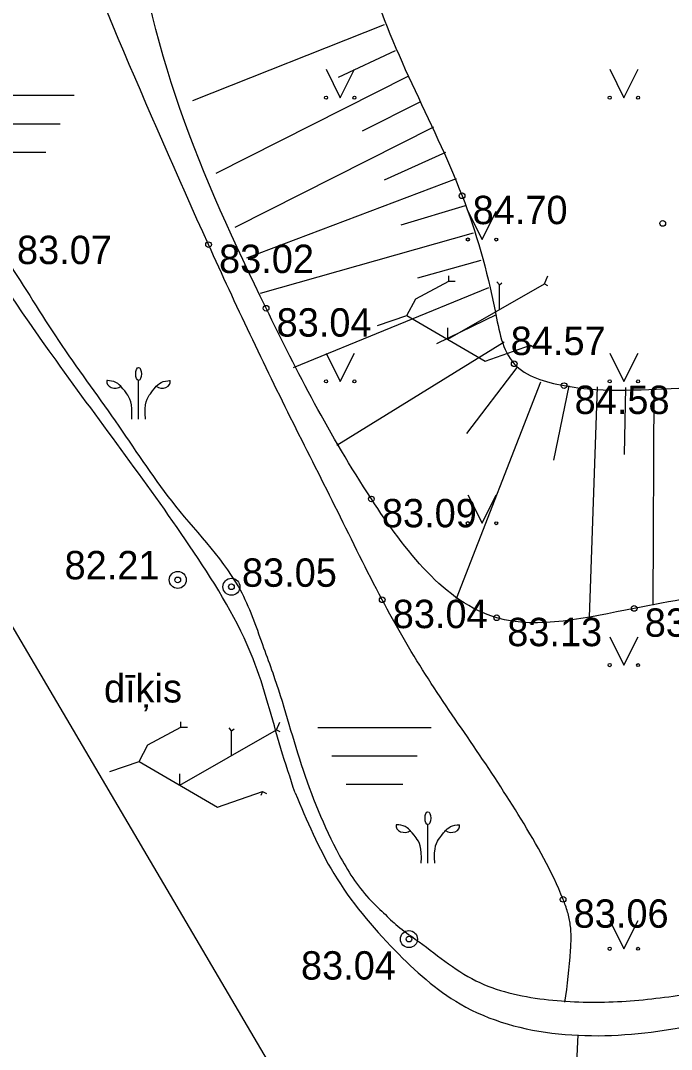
# Model space of a CAD drawing. Extents: x 576692 to 577659, y 273254 to 273799.
# Drawn here: x 576834.37 to 576845.84, y 273613.23 to 273631.36 of the extents above; entities that cross this region are included whole.
import ezdxf

# ---------------------------------------------------------------- set-up
doc = ezdxf.new("R2010")
doc.units = 0
for name, color, linetype in [('BUVE_BALK_####_####_#', 7, 'Continuous'), ('BUVE_EKAS_ADRS_TKST_#', 7, 'Continuous'), ('CELI_TAKA_####_####_#', 7, 'Continuous'), ('ELEK_STUT_####_####_#', 7, 'Continuous'), ('GAZE_ELEM_####_####_#', 7, 'Continuous'), ('GAZE_VADP_ZSPD_TKST_#', 7, 'Continuous'), ('GEOD_SITP_####_TKST_#', 7, 'Continuous'), ('HIDT_REZV_####_TKST_#', 7, 'Continuous'), ('LKAN_ELEM_PAST_TKST_#', 7, 'Continuous'), ('LKAN_VADP_PAST_####_I', 7, 'Continuous'), ('NORB_ZOGS_ZSTP_####_#', 7, 'Continuous'), ('RELJ_ELEM_####_####_#', 7, 'Continuous'), ('SAKT_ELEM_####_####_#', 7, 'Continuous')]:
    doc.layers.add(name, color=color, linetype=linetype)

msp = doc.modelspace()

# ---------------------------------------------------------------- linework, layer by layer
at = {"layer": 'BUVE_BALK_####_####_#'}
msp.add_spline([(576843.962, 273614.058), (576844.061, 273614.968), (576844.056, 273615.422), (576844.009, 273615.647), (576843.929, 273615.871), (576843.188, 273617.285), (576842.349, 273618.576), (576841.503, 273619.835), (576840.74, 273621.151), (576839.956, 273622.704), (576839.175, 273624.261), (576838.411, 273625.828), (576837.679, 273627.41), (576834.606, 273634.723), (576833.948, 273636.492), (576833.335, 273638.276), (576832.73, 273640.065), (576832.099, 273641.846), (576831.495, 273643.442), (576830.844, 273645.017), (576830.108, 273646.557), (576829.696, 273647.31), (576829.249, 273648.05), (576827.918, 273649.735), (576826.421, 273651.267), (576825.74, 273651.93), (576825.034, 273652.567), (576823.591, 273653.806), (576822.167, 273655.062), (576821.487, 273655.721), (576821.159, 273656.063), (576820.84, 273656.414), (576819.349, 273658.497), (576818.708, 273659.617), (576814.946, 273663.491)], degree=3, dxfattribs=at)
at = {"layer": 'BUVE_EKAS_ADRS_TKST_#'}
for p, q in [((576841.333, 273626.457), (576841.914, 273626.768)), ((576841.914, 273626.768), (576841.914, 273626.859)), ((576841.914, 273626.768), (576842.028, 273626.768)), ((576842.807, 273626.702), (576842.762, 273626.757)), ((576842.807, 273626.702), (576842.85, 273626.738)), ((576843.601, 273626.722), (576843.659, 273626.858)), ((576841.895, 273625.745), (576843.601, 273626.722)), ((576842.807, 273626.267), (576842.807, 273626.702)), ((576843.601, 273626.722), (576843.656, 273626.689)), ((576841.177, 273626.164), (576841.333, 273626.457)), ((576840.659, 273625.985), (576841.177, 273626.164)), ((576841.177, 273626.164), (576842.557, 273625.358)), ((576841.895, 273625.745), (576841.895, 273625.945)), ((576842.557, 273625.358), (576843.355, 273625.636)), ((576843.355, 273625.636), (576843.324, 273625.563)), ((576843.355, 273625.636), (576843.423, 273625.596)), ((576837.192, 273618.906), (576837.192, 273618.997)), ((576838.879, 273618.86), (576838.937, 273618.996)), ((576836.611, 273618.595), (576837.192, 273618.906)), ((576837.173, 273617.883), (576838.879, 273618.86)), ((576837.192, 273618.906), (576837.306, 273618.906)), ((576838.085, 273618.84), (576838.04, 273618.895)), ((576838.085, 273618.84), (576838.128, 273618.876)), ((576838.085, 273618.405), (576838.085, 273618.84)), ((576838.879, 273618.86), (576838.934, 273618.827)), ((576836.455, 273618.302), (576836.611, 273618.595)), ((576835.937, 273618.123), (576836.455, 273618.302)), ((576836.455, 273618.302), (576837.835, 273617.496)), ((576837.173, 273617.883), (576837.173, 273618.083)), ((576837.835, 273617.496), (576838.633, 273617.774)), ((576838.633, 273617.774), (576838.602, 273617.701)), ((576838.633, 273617.774), (576838.701, 273617.734))]:
    msp.add_line(p, q, dxfattribs=at)
for centre in [(576837.136, 273621.501), (576838.082, 273621.38), (576841.212, 273615.171)]:
    msp.add_circle(centre, 0.15, dxfattribs=at)
at = {"layer": 'CELI_TAKA_####_####_#'}
msp.add_lwpolyline([(576848.447, 273595.284), (576850.413, 273611.975), (576839.74, 273611.3), (576799.298, 273680.086), (576786.491, 273690.257), (576780.2, 273683.233), (576786.155, 273661.79), (576765.1, 273656.565), (576764.662, 273653.384), (576732.149, 273649.138), (576726.076, 273650.997), (576719.157, 273649.712), (576724.595, 273660.398), (576733.342, 273685.822), (576746.079, 273731.492)], dxfattribs=at)
at = {"layer": 'ELEK_STUT_####_####_#'}
msp.add_line((576844.169, 273612.986), (576844.196, 273613.485), dxfattribs=at)
for points in [[(576839.206, 273617.748), (576838.954, 273618.53), (576838.466, 273620.108), (576837.419, 273621.993), (576834.991, 273625.372), (576831.446, 273630.887), (576829.576, 273634.322), (576828.976, 273635.746), (576828.683, 273637.604), (576828.501, 273639.363), (576828.627, 273640.396), (576829.073, 273641.918), (576829.101, 273643.733), (576828.752, 273645.088), (576827.775, 273647.015), (576825.738, 273649.681), (576823.742, 273651.818), (576819.346, 273656.258), (576817.713, 273658.003), (576816.415, 273660.517), (576814.84, 273663.385), (576813.875, 273664.231), (576812.937, 273664.984)], [(576839.206, 273617.748), (576839.889, 273616.324), (576840.967, 273614.97), (576842.115, 273614.027), (576845.712, 273613.564), (576848.693, 273614.387), (576849.687, 273614.97), (576850.27, 273615.772), (576850.861, 273615.848), (576851.061, 273616.134), (576851.166, 273616.678), (576851.261, 273617.269), (576851.442, 273617.517), (576851.576, 273617.46), (576851.528, 273616.897), (576851.48, 273616.382), (576851.824, 273615.715), (576852.482, 273615.018), (576852.977, 273613.95), (576853.311, 273612.958), (576853.711, 273612.099), (576854.341, 273611.165), (576854.989, 273610.478), (576855.018, 273609.867), (576854.55, 273608.99), (576853.406, 273607.616), (576853.015, 273606.548), (576852.459, 273603.438)]]:
    msp.add_spline(points, degree=3, dxfattribs=at)
at = {"layer": 'GAZE_ELEM_####_####_#'}
for p, q in [((576840.772, 273631.283), (576837.394, 273629.945)), ((576840.971, 273630.824), (576839.962, 273630.358)), ((576841.192, 273630.376), (576837.81, 273628.664)), ((576841.417, 273629.929), (576840.384, 273629.407)), ((576841.643, 273629.483), (576838.144, 273627.713)), ((576841.857, 273629.031), (576840.777, 273628.545)), ((576842.046, 273628.569), (576838.346, 273627.171)), ((576842.202, 273628.094), (576841.07, 273627.753)), ((576842.342, 273627.614), (576838.588, 273626.549)), ((576842.477, 273627.132), (576841.365, 273626.822)), ((576842.612, 273626.651), (576839.169, 273625.241)), ((576842.751, 273626.17), (576841.7, 273625.663)), ((576842.887, 273625.69), (576839.94, 273623.868)), ((576843.114, 273625.246), (576842.226, 273624.08)), ((576843.533, 273624.988), (576842.045, 273621.169)), ((576844.027, 273624.921), (576843.762, 273623.611)), ((576844.527, 273624.903), (576844.39, 273620.847)), ((576845.027, 273624.89), (576845.004, 273623.71)), ((576845.527, 273624.885), (576845.511, 273621.058))]:
    msp.add_line(p, q, dxfattribs=at)
msp.add_spline([(576832.752, 273667.765), (576832.509, 273663.16), (576832.58, 273657.617), (576832.99, 273656.888), (576834.178, 273656.214), (576834.728, 273652.581), (576835.768, 273647.802), (576835.442, 273646.054), (576836.91, 273644.618), (576839.764, 273638.662), (576839.933, 273637.528), (576840.475, 273632.274), (576842.148, 273628.271), (576842.73, 273626.244), (576843.067, 273625.31), (576843.946, 273624.925), (576846.1, 273624.888), (576850.915, 273625.009), (576852.538, 273625.231), (576854.761, 273624.575), (576855.668, 273623.408), (576855.354, 273621.987), (576854.583, 273621.023), (576855.053, 273620.278), (576855.05, 273620.08), (576854.604, 273618.921), (576854.165, 273617.889), (576853.774, 273617.488), (576853.674, 273617.252), (576853.77, 273616.967), (576854.827, 273616.356), (576854.95, 273616.221), (576855.722, 273614.848), (576857.549, 273612.349), (576858.206, 273610.078), (576857.63, 273607.292), (576856.966, 273605.786), (576854.948, 273601.016)], degree=3, dxfattribs=at)
at = {"layer": 'GEOD_SITP_####_TKST_#'}
msp.add_spline([(576836.737, 273653.507), (576837.199, 273653.071), (576838.168, 273651.964), (576839.276, 273650.389), (576839.675, 273649.775), (576840.068, 273649.157), (576840.874, 273647.935), (576842.937, 273645.043), (576843.644, 273644.077), (576844.358, 273643.116), (576845.071, 273642.154), (576845.776, 273641.185), (576846.532, 273639.939), (576848.959, 273635.068), (576849.467, 273633.911), (576849.494, 273633.87), (576849.54, 273633.844), (576849.669, 273633.76), (576849.716, 273633.696), (576849.75, 273633.628), (576849.789, 273633.484), (576849.818, 273633.184), (576849.885, 273632.56), (576849.923, 273631.934), (576849.964, 273631.308), (576850.042, 273630.684), (576850.228, 273630.011), (576850.401, 273629.706), (576850.514, 273629.568), (576850.649, 273629.442), (576850.839, 273629.33), (576851.04, 273629.256), (576851.437, 273629.127), (576852.241, 273628.927), (576852.405, 273628.885), (576852.774, 273628.757), (576853.14, 273628.623), (576853.871, 273628.35), (576855.336, 273627.811), (576856.838, 273627.284), (576857.811, 273626.95), (576859.757, 273626.119), (576860.71, 273625.654), (576861.662, 273625.19), (576862.208, 273624.916), (576862.747, 273624.63), (576863.288, 273624.343), (576863.84, 273624.071), (576864.734, 273623.812), (576865.684, 273623.739), (576866.647, 273623.686), (576867.118, 273623.618), (576867.35, 273623.56), (576867.582, 273623.491), (576867.793, 273623.35), (576869.286, 273620.101), (576869.949, 273618.673), (576870.065, 273618.383)], degree=3, dxfattribs=at)
at = {"layer": 'LKAN_ELEM_PAST_TKST_#'}
for p, q in [((576839.75, 273630.5), (576840, 273630)), ((576840, 273630), (576840.25, 273630.5)), ((576844.75, 273630.5), (576845, 273630)), ((576845, 273630), (576845.25, 273630.5)), ((576833.311, 273630.042), (576835.311, 273630.042)), ((576833.561, 273629.542), (576835.061, 273629.542)), ((576833.811, 273629.042), (576834.811, 273629.042)), ((576842.25, 273628), (576842.5, 273627.5)), ((576842.5, 273627.5), (576842.75, 273628)), ((576839.75, 273625.5), (576840, 273625)), ((576840, 273625), (576840.25, 273625.5)), ((576844.75, 273625.5), (576845, 273625)), ((576845, 273625), (576845.25, 273625.5)), ((576836.446, 273624.336), (576836.446, 273625.017)), ((576842.25, 273623), (576842.5, 273622.5)), ((576842.5, 273622.5), (576842.75, 273623)), ((576844.75, 273620.5), (576845, 273620)), ((576845, 273620), (576845.25, 273620.5)), ((576839.604, 273618.901), (576841.604, 273618.901)), ((576839.854, 273618.401), (576841.354, 273618.401)), ((576840.104, 273617.901), (576841.104, 273617.901)), ((576841.546, 273616.507), (576841.546, 273617.187)), ((576844.75, 273615.5), (576845, 273615)), ((576845, 273615), (576845.25, 273615.5))]:
    msp.add_line(p, q, dxfattribs=at)
for centre, radius in [((576839.75, 273630), 0.028), ((576840.25, 273630), 0.0263), ((576844.75, 273630), 0.028), ((576845.25, 273630), 0.0263), ((576842.25, 273627.5), 0.028), ((576842.75, 273627.5), 0.0263), ((576839.75, 273625), 0.028), ((576840.25, 273625), 0.0263), ((576844.75, 273625), 0.028), ((576845.25, 273625), 0.0263), ((576842.25, 273622.5), 0.028), ((576842.75, 273622.5), 0.0263), ((576844.75, 273620), 0.028), ((576845.25, 273620), 0.0263), ((576844.75, 273615), 0.028), ((576845.25, 273615), 0.0263)]:
    msp.add_circle(centre, radius, dxfattribs=at)
for centre in [(576836.446, 273625.131), (576841.546, 273617.302)]:
    msp.add_ellipse(centre, major_axis=(0, 0.114), ratio=0.447069, dxfattribs=at)
for centre, major_axis, start_param, end_param in [((576836.032, 273624.994), (-0.147, 0), 6.117242, 8.627806), ((576836.86, 273624.994), (0.147, 0), 3.938565, 6.449128), ((576841.131, 273617.164), (-0.147, 0), 6.117242, 8.627806), ((576841.96, 273617.164), (0.147, 0), 3.938565, 6.449128)]:
    msp.add_ellipse(centre, major_axis=major_axis, ratio=0.769466, start_param=start_param, end_param=end_param, dxfattribs=at)
for points in [[(576836.134, 273624.913), (576836.097, 273624.954), (576836.029, 273625.009), (576835.891, 273625.016), (576835.887, 273625.013)], [(576836.757, 273624.913), (576836.794, 273624.954), (576836.862, 273625.009), (576837.001, 273625.016), (576837.005, 273625.013)], [(576836.325, 273624.336), (576836.348, 273624.624), (576836.232, 273624.801), (576836.142, 273624.904), (576836.134, 273624.913)], [(576836.567, 273624.336), (576836.544, 273624.624), (576836.66, 273624.801), (576836.75, 273624.904), (576836.757, 273624.913)], [(576841.234, 273617.083), (576841.197, 273617.124), (576841.129, 273617.179), (576840.991, 273617.187), (576840.986, 273617.183)], [(576841.857, 273617.083), (576841.894, 273617.124), (576841.962, 273617.179), (576842.101, 273617.187), (576842.105, 273617.183)], [(576841.425, 273616.507), (576841.448, 273616.795), (576841.332, 273616.972), (576841.242, 273617.075), (576841.234, 273617.083)], [(576841.667, 273616.507), (576841.644, 273616.795), (576841.76, 273616.972), (576841.85, 273617.075), (576841.857, 273617.083)]]:
    msp.add_open_spline(points, degree=3, dxfattribs=at)
at = {"layer": 'LKAN_VADP_PAST_####_I'}
for points in [[(576812.842, 273665.824), (576812.811, 273665.743), (576812.814, 273665.69), (576812.851, 273665.627), (576812.986, 273665.49), (576814.774, 273663.674), (576815.389, 273662.702), (576815.866, 273661.966), (576816.7, 273660.402), (576817.524, 273658.924), (576817.855, 273658.352), (576818.596, 273657.416), (576819.8, 273656.007), (576821.141, 273654.684), (576822.497, 273653.371), (576823.874, 273652.107), (576824.573, 273651.255), (576825.95, 273649.694), (576826.971, 273648.461), (576827.47, 273647.902), (576827.903, 273647.372), (576828.575, 273646.001), (576828.884, 273644.971), (576829.158, 273643.944), (576829.304, 273643.361), (576829.471, 273642.524), (576829.32, 273641.873), (576829.119, 273641.091), (576828.921, 273640.069), (576828.875, 273639.626), (576828.835, 273639.304), (576828.849, 273638.281), (576829.046, 273636.949), (576829.801, 273634.584), (576830.167, 273633.657), (576830.692, 273632.653), (576831.781, 273630.74), (576832.922, 273628.899), (576834.187, 273627.04), (576835.095, 273625.631), (576836.095, 273624.213), (576837.098, 273622.801), (576838.263, 273621.273), (576838.65, 273620.304), (576838.81, 273619.863), (576839.313, 273618.25), (576839.984, 273616.65), (576840.504, 273615.889), (576840.765, 273615.631), (576841.015, 273615.399), (576841.324, 273615.171), (576842.389, 273614.438), (576843.595, 273614.11), (576844.811, 273614.066), (576846.015, 273614.188), (576847.455, 273614.453), (576848.892, 273614.904), (576849.184, 273615.13)], [(576835.08, 273524.732), (576835.565, 273525.331), (576835.899, 273525.691), (576836.182, 273525.922), (576836.697, 273526.287), (576837.155, 273526.713), (576837.431, 273527.117), (576837.552, 273527.533), (576837.586, 273527.882), (576837.546, 273528.26), (576837.58, 273528.832), (576837.914, 273529.4), (576838.818, 273530.936), (576840.37, 273534.29), (576841.226, 273536.313), (576843.234, 273540.596), (576845.228, 273545.145), (576847.347, 273549.287), (576848.441, 273551.415), (576849.511, 273553.764), (576850.461, 273555.635), (576851.331, 273557.747), (576852.143, 273559.881), (576852.922, 273562.023), (576853.11, 273562.836), (576853.177, 273563.681), (576853.187, 273564.699), (576853.244, 273565.26), (576853.618, 273565.884), (576854.109, 273566.366), (576854.516, 273566.855), (576854.814, 273567.456), (576854.89, 273568.375), (576855.567, 273575.201), (576855.677, 273576.074), (576855.787, 273576.781), (576855.86, 273577.3), (576855.946, 273578.276), (576855.805, 273578.856), (576855.449, 273579.483), (576855.049, 273580.113), (576854.793, 273580.901), (576854.708, 273581.412), (576854.663, 273581.99), (576854.655, 273582.742), (576854.539, 273583.533), (576854.19, 273584.72), (576853.901, 273586.393), (576853.792, 273586.803), (576853.701, 273587.162), (576853.716, 273587.278), (576853.754, 273587.393), (576853.994, 273587.609), (576854.323, 273587.707), (576855.548, 273587.944), (576856.825, 273588.054), (576856.837, 273588.398), (576856.091, 273588.478), (576855.172, 273588.484), (576854.605, 273588.397), (576853.846, 273588.306), (576853.427, 273588.398), (576853.385, 273588.603), (576853.429, 273589.465), (576853.518, 273590.327), (576853.604, 273591.189), (576853.568, 273592.189), (576853.297, 273593.595), (576853.086, 273593.989), (576852.576, 273594.449), (576852.159, 273594.771), (576851.894, 273595.184), (576851.785, 273596.323), (576851.789, 273597.359), (576851.805, 273598.234), (576851.957, 273600.453), (576853.017, 273604.414), (576853.411, 273606.075), (576853.854, 273607.267), (576854.162, 273607.705), (576854.645, 273608.227), (576855.009, 273608.628), (576855.411, 273609.701), (576855.403, 273610.6), (576855.092, 273611.095), (576854.646, 273611.543), (576854.18, 273611.989), (576853.805, 273612.473), (576853.513, 273613.117), (576853.268, 273613.805), (576852.993, 273614.48), (576852.61, 273615.087), (576852.115, 273615.793), (576851.84, 273615.988), (576851.648, 273616.135), (576851.565, 273616.382), (576851.61, 273616.975)]]:
    msp.add_spline(points, degree=3, dxfattribs=at)
at = {"layer": 'RELJ_ELEM_####_####_#'}
for centre in [(576842.148, 273628.271), (576845.685, 273627.784), (576837.679, 273627.41), (576838.693, 273626.289), (576843.067, 273625.31), (576843.946, 273624.925), (576840.549, 273622.928), (576837.136, 273621.501), (576838.082, 273621.38), (576840.74, 273621.151), (576845.182, 273620.999), (576842.758, 273620.833), (576843.929, 273615.871), (576841.212, 273615.171)]:
    msp.add_circle(centre, 0.05, dxfattribs=at)
at = {"layer": 'SAKT_ELEM_####_####_#'}
msp.add_spline([(576854.948, 273601.016), (576854.301, 273604.39), (576855.034, 273607.594), (576855.939, 273609.37), (576855.48, 273610.601), (576855.167, 273611.215), (576854.024, 273612.547), (576853.371, 273614.86), (576852.758, 273616.2), (576853.019, 273618.136), (576853.958, 273619.995), (576854.079, 273620.98), (576853.973, 273622.713), (576852.629, 273623.186), (576850.845, 273622.616), (576848.884, 273621.788), (576845.182, 273620.999), (576842.758, 273620.833), (576840.549, 273622.928), (576838.693, 273626.289), (576836.368, 273633.613), (576835.78, 273638.891), (576834.899, 273640.23), (576833.405, 273646.669), (576832.452, 273651.751), (576831.801, 273653.923), (576830.268, 273654.02), (576829.902, 273654.785), (576830.578, 273656.811), (576829.943, 273658.248), (576830.972, 273664.323), (576832.752, 273667.765)], degree=3, dxfattribs=at)

# ---------------------------------------------------------------- texts
at = {"layer": 'GAZE_VADP_ZSPD_TKST_#'}
msp.add_text('dīķis', height=0.5, dxfattribs=at).set_placement((576835.836, 273619.341))
at = {"layer": 'HIDT_REZV_####_TKST_#'}
for s, p in [(' 84.70', (576842.148, 273627.771)), (' 83.02', (576837.679, 273626.91)), (' 83.04', (576838.693, 273625.789)), (' 84.57', (576842.82, 273625.464)), (' 84.58', (576843.946, 273624.425)), (' 83.09', (576840.549, 273622.428)), (' 83.04', (576840.74, 273620.651)), (' 83.26', (576845.182, 273620.499)), (' 83.13', (576842.758, 273620.333)), (' 83.06', (576843.929, 273615.371))]:
    msp.add_text(s, height=0.5, dxfattribs=at).set_placement(p)
at = {"layer": 'NORB_ZOGS_ZSTP_####_#'}
for s, p in [(' 83.07', (576834.117, 273627.067)), (' 82.21', (576834.956, 273621.512)), (' 83.05', (576838.082, 273621.38)), (' 83.04', (576839.123, 273614.457))]:
    msp.add_text(s, height=0.5, dxfattribs=at).set_placement(p)

doc.saveas('drawing.dxf')
